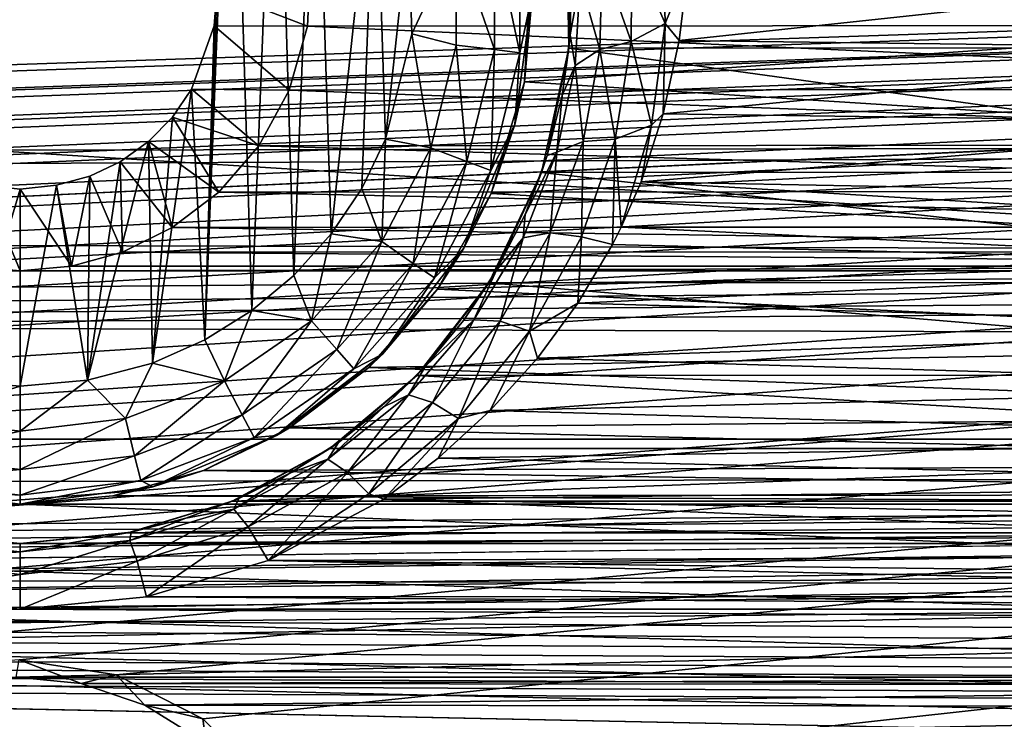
# Model space of a CAD drawing. Header units: metres. Extents: x -95 to 103, y -12 to 12.
# Tile 286 of 520: x -39.2 to -36.7, y 5.29 to 7.07. Entities that reach past the tile are written whole.
import ezdxf

# ---------------------------------------------------------------- set-up
doc = ezdxf.new("R2010")
doc.units = ezdxf.units.M
doc.layers.add('solid_P74500', color=7, linetype='CONTINUOUS')
doc.layers.add('solid_P74500_01', color=7, linetype='CONTINUOUS')

msp = doc.modelspace()

# ---------------------------------------------------------------- linework, layer by layer
at = {"layer": 'solid_P74500'}
for points in [[(-12.2, 5.05, 0.5), (-11.7, 9.776363, 0.5), (-88, 9.776363, 0.5)], [(-12.2, 5.05, 0.5), (-88, 9.776363, 0.5), (-88, 5.05, 0.5)], [(-38.663013, 7.983215, -11.8), (-38.731503, 6.257416, -11.8), (-38.700718, 7.142048, -11.8)], [(-38.663013, 7.983215, -11.8), (-38.611973, 6.331459, -11.8), (-38.731503, 6.257416, -11.8)], [(-38.663013, 7.983215, -11.8), (-38.550758, 7.900564, -11.8), (-38.611973, 6.331459, -11.8)], [(-38.550758, 7.900564, -11.8), (-38.505363, 6.420703, -11.8), (-38.611973, 6.331459, -11.8)], [(-38.550758, 7.900564, -11.8), (-38.451893, 7.80319, -11.8), (-38.505363, 6.420703, -11.8)], [(-38.451893, 7.80319, -11.8), (-38.411118, 6.52597, -11.8), (-38.505363, 6.420703, -11.8)], [(-38.451893, 7.80319, -11.8), (-38.298901, 7.573346, -11.8), (-38.411118, 6.52597, -11.8)], [(-84.20311, 5.444916, -1.8), (-85.675003, 7.792304, -1.8), (-14.325, 7.792304, -1.8)], [(-83.957001, 5.406663, -1.8), (-84.20311, 5.444916, -1.8), (-14.325, 7.792304, -1.8)], [(-83.736336, 5.295372, -1.8), (-83.957001, 5.406663, -1.8), (-14.325, 7.792304, -1.8)], [(-83.736336, 5.295372, -1.8), (-14.325, 7.792304, -1.8), (-79.20311, 5.444916, -1.8)], [(-78.957001, 5.406663, -1.8), (-79.20311, 5.444916, -1.8), (-14.325, 7.792304, -1.8)], [(-78.736336, 5.295372, -1.8), (-78.957001, 5.406663, -1.8), (-14.325, 7.792304, -1.8)], [(-78.736336, 5.295372, -1.8), (-14.325, 7.792304, -1.8), (-74.20311, 5.444916, -1.8)], [(-73.957001, 5.406663, -1.8), (-74.20311, 5.444916, -1.8), (-14.325, 7.792304, -1.8)], [(-73.736336, 5.295372, -1.8), (-73.957001, 5.406663, -1.8), (-14.325, 7.792304, -1.8)], [(-73.736336, 5.295372, -1.8), (-14.325, 7.792304, -1.8), (-69.20311, 5.444916, -1.8)], [(-68.957001, 5.406663, -1.8), (-69.20311, 5.444916, -1.8), (-14.325, 7.792304, -1.8)], [(-68.736336, 5.295372, -1.8), (-68.957001, 5.406663, -1.8), (-14.325, 7.792304, -1.8)], [(-68.736336, 5.295372, -1.8), (-14.325, 7.792304, -1.8), (-64.20311, 5.444916, -1.8)], [(-63.957005, 5.406663, -1.8), (-64.20311, 5.444916, -1.8), (-14.325, 7.792304, -1.8)], [(-63.736332, 5.295372, -1.8), (-63.957005, 5.406663, -1.8), (-14.325, 7.792304, -1.8)], [(-63.736332, 5.295372, -1.8), (-14.325, 7.792304, -1.8), (-59.20311, 5.444916, -1.8)], [(-58.957005, 5.406663, -1.8), (-59.20311, 5.444916, -1.8), (-14.325, 7.792304, -1.8)], [(-58.736332, 5.295372, -1.8), (-58.957005, 5.406663, -1.8), (-14.325, 7.792304, -1.8)], [(-58.736332, 5.295372, -1.8), (-14.325, 7.792304, -1.8), (-54.20311, 5.444916, -1.8)], [(-53.957005, 5.406663, -1.8), (-54.20311, 5.444916, -1.8), (-14.325, 7.792304, -1.8)], [(-53.736332, 5.295372, -1.8), (-53.957005, 5.406663, -1.8), (-14.325, 7.792304, -1.8)], [(-53.736332, 5.295372, -1.8), (-14.325, 7.792304, -1.8), (-49.20311, 5.444916, -1.8)], [(-48.957005, 5.406663, -1.8), (-49.20311, 5.444916, -1.8), (-14.325, 7.792304, -1.8)], [(-48.736332, 5.295372, -1.8), (-48.957005, 5.406663, -1.8), (-14.325, 7.792304, -1.8)], [(-48.560226, 5.121016, -1.8), (-48.736332, 5.295372, -1.8), (-14.325, 7.792304, -1.8)], [(-48.560226, 5.121016, -1.8), (-14.325, 7.792304, -1.8), (-44.20311, 5.444916, -1.8)], [(-43.957005, 5.406663, -1.8), (-44.20311, 5.444916, -1.8), (-14.325, 7.792304, -1.8)], [(-43.736332, 5.295372, -1.8), (-43.957005, 5.406663, -1.8), (-14.325, 7.792304, -1.8)], [(-43.560226, 5.121016, -1.8), (-43.736332, 5.295372, -1.8), (-14.325, 7.792304, -1.8)], [(-43.560226, 5.121016, -1.8), (-14.325, 7.792304, -1.8), (-39.20311, 5.444916, -1.8)], [(-38.957005, 5.406663, -1.8), (-39.20311, 5.444916, -1.8), (-14.325, 7.792304, -1.8)], [(-38.736332, 5.295372, -1.8), (-38.957005, 5.406663, -1.8), (-14.325, 7.792304, -1.8)], [(-38.560226, 5.121016, -1.8), (-38.736332, 5.295372, -1.8), (-14.325, 7.792304, -1.8)], [(-38.560226, 5.121016, -1.8), (-14.325, 7.792304, -1.8), (-34.20311, 5.444916, -1.8)], [(92.5, 6.975814, 10.372194), (92.5, 7.752533, 9.805175), (-94.018356, 7.447287, 10.039319)], [(-38.298901, 7.573346, -11.8), (-38.333118, 6.641509, -11.8), (-38.411118, 6.52597, -11.8)], [(-38.298901, 7.573346, -11.8), (-38.272678, 6.76642, -11.8), (-38.333118, 6.641509, -11.8)], [(-38.298901, 7.573346, -11.8), (-38.214642, 7.310327, -11.8), (-38.272678, 6.76642, -11.8)], [(92.5, 6.975814, 10.372194), (-94.018356, 7.447287, 10.039319), (-94.018356, 6.639937, 10.59062)], [(-35.592739, 6.998838, -9.125035), (-35.586353, 7.334234, -8.857709), (-37.813553, 7.333337, -8.858451)], [(-35.592739, 6.998838, -9.125035), (-37.813553, 7.333337, -8.858451), (-37.807384, 6.99762, -9.125969)], [(-37.80423, 7.031255, -9.986495), (-37.807384, 6.99762, -9.125969), (-37.813553, 7.333337, -8.858451)], [(-37.80423, 7.031255, -9.986495), (-37.813553, 7.333337, -8.858451), (-37.800701, 7.184258, -9.852427)], [(-38.214642, 7.310327, -11.8), (-38.205719, 7.034285, -11.8), (-38.272678, 6.76642, -11.8)], [(-38.093323, 7.274375, -11.777164), (-38.205719, 7.034285, -11.8), (-38.214642, 7.310327, -11.8)], [(-37.64769, 7.256926, -10.13025), (-37.569378, 7.310532, -10.129299), (-37.56319, 7.059873, -10.311363)], [(-37.569378, 7.310532, -10.129299), (-37.504425, 7.205236, -10.21443), (-37.56319, 7.059873, -10.311363)], [(-38.093323, 7.274375, -11.777164), (-38.093323, 7.005625, -11.777164), (-38.205719, 7.034285, -11.8)], [(-37.996624, 7.286117, -11.712049), (-37.996624, 6.993884, -11.712049), (-38.093323, 7.274375, -11.777164)], [(-37.996624, 6.993884, -11.712049), (-38.093323, 7.005625, -11.777164), (-38.093323, 7.274375, -11.777164)], [(-37.93206, 7.293956, -11.614588), (-37.93206, 6.986044, -11.614588), (-37.996624, 7.286117, -11.712049)], [(-37.93206, 6.986044, -11.614588), (-37.996624, 6.993884, -11.712049), (-37.996624, 7.286117, -11.712049)], [(-37.900002, 7.14, -11.5), (-37.93206, 6.986044, -11.614588), (-37.93206, 7.293956, -11.614588)], [(-37.723167, 7.222837, -10.080328), (-37.64769, 7.256926, -10.13025), (-37.649021, 7.014533, -10.313454)], [(-37.649021, 7.014533, -10.313454), (-37.64769, 7.256926, -10.13025), (-37.56319, 7.059873, -10.311363)], [(-38.700718, 7.142048, -11.8), (-38.470741, 7.053593, -5.092822), (-38.462597, 7.234941, -4.831732)], [(-34.929634, 7.055848, -5.089697), (-38.462597, 7.234941, -4.831732), (-38.470741, 7.053593, -5.092822)], [(-34.929634, 7.055848, -5.089697), (-34.937241, 7.236759, -4.829008), (-38.462597, 7.234941, -4.831732)], [(-37.920132, 6.912104, -7.087512), (-37.902905, 7.226828, -6.766441), (-35.498337, 7.079858, -6.919943)], [(-37.900002, 7.14, -11.5), (-37.902905, 7.226828, -6.766441), (-37.920132, 6.912104, -7.087512)], [(-37.723167, 7.222837, -10.080328), (-37.728493, 6.993838, -10.262398), (-37.77914, 7.171193, -10.006481)], [(-37.723167, 7.222837, -10.080328), (-37.649021, 7.014533, -10.313454), (-37.728493, 6.993838, -10.262398)], [(-37.56319, 7.059873, -10.311363), (-37.504425, 7.205236, -10.21443), (-37.527477, 7.01674, -10.344823)], [(-35.893276, 7.193082, -10.222992), (-37.527477, 7.01674, -10.344823), (-37.504425, 7.205236, -10.21443)], [(-37.77914, 7.171193, -10.006481), (-37.80423, 7.031255, -9.986495), (-37.800701, 7.184258, -9.852427)], [(-35.893276, 7.193082, -10.222992), (-35.871647, 6.995722, -10.359048), (-37.527477, 7.01674, -10.344823)], [(-37.77914, 7.171193, -10.006481), (-37.791199, 6.953621, -10.186873), (-37.80423, 7.031255, -9.986495)], [(-37.728493, 6.993838, -10.262398), (-37.791199, 6.953621, -10.186873), (-37.77914, 7.171193, -10.006481)], [(-38.731503, 6.257416, -11.8), (-38.707512, 7.05461, -11.8), (-38.700718, 7.142048, -11.8)], [(-38.700718, 7.142048, -11.8), (-38.707512, 7.05461, -11.8), (-38.470741, 7.053593, -5.092822)], [(-37.900002, 7.14, -11.5), (-37.920132, 6.912104, -7.087512), (-37.944298, 6.803535, -11.5)], [(-37.900002, 7.14, -11.5), (-37.944298, 6.803535, -11.5), (-37.93206, 6.986044, -11.614588)], [(-37.920132, 6.912104, -7.087512), (-35.498337, 7.079858, -6.919943), (-35.441578, 6.754933, -7.237463)], [(-38.707512, 7.05461, -11.8), (-38.765335, 6.893235, -11.8), (-38.517292, 6.891102, -5.310623)], [(-38.731503, 6.257416, -11.8), (-38.765335, 6.893235, -11.8), (-38.707512, 7.05461, -11.8)], [(-38.707512, 7.05461, -11.8), (-38.517292, 6.891102, -5.310623), (-38.470741, 7.053593, -5.092822)], [(-34.883789, 6.893729, -5.307212), (-38.470741, 7.053593, -5.092822), (-38.517292, 6.891102, -5.310623)], [(-34.883789, 6.893729, -5.307212), (-34.929634, 7.055848, -5.089697), (-38.470741, 7.053593, -5.092822)], [(-37.649021, 7.014533, -10.313454), (-37.56319, 7.059873, -10.311363), (-37.59737, 6.802377, -10.486115)], [(-37.56319, 7.059873, -10.311363), (-37.568153, 6.830747, -10.468567), (-37.59737, 6.802377, -10.486115)], [(-37.56319, 7.059873, -10.311363), (-37.527477, 7.01674, -10.344823), (-37.568153, 6.830747, -10.468567)], [(-38.157639, 6.744685, -11.777164), (-38.272678, 6.76642, -11.8), (-38.205719, 7.034285, -11.8)], [(-38.093323, 7.005625, -11.777164), (-38.157639, 6.744685, -11.777164), (-38.205719, 7.034285, -11.8)], [(-37.824825, 6.877517, -10.115171), (-37.807384, 6.99762, -9.125969), (-37.80423, 7.031255, -9.986495)], [(-37.791199, 6.953621, -10.186873), (-37.824825, 6.877517, -10.115171), (-37.80423, 7.031255, -9.986495)], [(-38.066559, 6.710143, -11.712049), (-38.157639, 6.744685, -11.777164), (-38.093323, 7.005625, -11.777164)], [(-37.996624, 6.993884, -11.712049), (-38.066559, 6.710143, -11.712049), (-38.093323, 7.005625, -11.777164)], [(-35.523228, 6.683096, -9.358751), (-35.592739, 6.998838, -9.125035), (-37.807384, 6.99762, -9.125969)], [(-37.728493, 6.993838, -10.262398), (-37.649021, 7.014533, -10.313454), (-37.690285, 6.766607, -10.488468)], [(-37.690285, 6.766607, -10.488468), (-37.649021, 7.014533, -10.313454), (-37.59737, 6.802377, -10.486115)], [(-35.871647, 6.995722, -10.359048), (-37.568153, 6.830747, -10.468567), (-37.527477, 7.01674, -10.344823)], [(92.5, 6.152128, 10.880493), (92.5, 6.975814, 10.372194), (-94.018356, 6.639937, 10.59062)], [(-38.005745, 6.687079, -11.614588), (-38.066559, 6.710143, -11.712049), (-37.996624, 6.993884, -11.712049)], [(-37.93206, 6.986044, -11.614588), (-38.005745, 6.687079, -11.614588), (-37.996624, 6.993884, -11.712049)], [(-37.944298, 6.803535, -11.5), (-38.005745, 6.687079, -11.614588), (-37.93206, 6.986044, -11.614588)], [(-35.523228, 6.683096, -9.358751), (-37.807384, 6.99762, -9.125969), (-37.877129, 6.682053, -9.359496)], [(-37.862862, 6.725197, -10.235952), (-37.877129, 6.682053, -9.359496), (-37.807384, 6.99762, -9.125969)], [(-37.862862, 6.725197, -10.235952), (-37.807384, 6.99762, -9.125969), (-37.824825, 6.877517, -10.115171)], [(-37.728493, 6.993838, -10.262398), (-37.771286, 6.760592, -10.435995), (-37.791199, 6.953621, -10.186873)], [(-37.728493, 6.993838, -10.262398), (-37.690285, 6.766607, -10.488468), (-37.771286, 6.760592, -10.435995)], [(-35.871647, 6.995722, -10.359048), (-35.826168, 6.807505, -10.483696), (-37.568153, 6.830747, -10.468567)], [(-37.791199, 6.953621, -10.186873), (-37.838409, 6.733699, -10.358377), (-37.824825, 6.877517, -10.115171)], [(-37.771286, 6.760592, -10.435995), (-37.838409, 6.733699, -10.358377), (-37.791199, 6.953621, -10.186873)], [(-38.004631, 6.629024, -7.352973), (-37.920132, 6.912104, -7.087512), (-35.441578, 6.754933, -7.237463)], [(-37.944298, 6.803535, -11.5), (-37.920132, 6.912104, -7.087512), (-38.004631, 6.629024, -7.352973)], [(-38.864315, 6.198026, -11.8), (-38.813557, 6.822836, -11.8), (-38.765335, 6.893235, -11.8)], [(-38.731503, 6.257416, -11.8), (-38.864315, 6.198026, -11.8), (-38.765335, 6.893235, -11.8)], [(-38.765335, 6.893235, -11.8), (-38.813557, 6.822836, -11.8), (-38.594624, 6.74956, -5.489393)], [(-38.765335, 6.893235, -11.8), (-38.594624, 6.74956, -5.489393), (-38.517292, 6.891102, -5.310623)], [(-34.807301, 6.752329, -5.485987), (-38.517292, 6.891102, -5.310623), (-38.594624, 6.74956, -5.489393)], [(-34.807301, 6.752329, -5.485987), (-34.883789, 6.893729, -5.307212), (-38.517292, 6.891102, -5.310623)], [(-37.838409, 6.733699, -10.358377), (-37.862862, 6.725197, -10.235952), (-37.824825, 6.877517, -10.115171)], [(-35.826168, 6.807505, -10.483696), (-37.62426, 6.65851, -10.578953), (-37.568153, 6.830747, -10.468567)], [(-37.59737, 6.802377, -10.486115), (-37.568153, 6.830747, -10.468567), (-37.62426, 6.65851, -10.578953)], [(-38.813557, 6.822836, -11.8), (-38.87468, 6.760879, -11.8), (-38.696159, 6.632159, -5.630672)], [(-38.864315, 6.198026, -11.8), (-38.87468, 6.760879, -11.8), (-38.813557, 6.822836, -11.8)], [(-38.813557, 6.822836, -11.8), (-38.696159, 6.632159, -5.630672), (-38.594624, 6.74956, -5.489393)], [(-37.944298, 6.803535, -11.5), (-38.004631, 6.629024, -7.352973), (-38.074165, 6.49, -11.5)], [(-37.944298, 6.803535, -11.5), (-38.074165, 6.49, -11.5), (-38.005745, 6.687079, -11.614588)], [(-37.690285, 6.766607, -10.488468), (-37.59737, 6.802377, -10.486115), (-37.674747, 6.542895, -10.650846)], [(-37.59737, 6.802377, -10.486115), (-37.62426, 6.65851, -10.578953), (-37.674747, 6.542895, -10.650846)], [(-35.826168, 6.807505, -10.483696), (-35.758587, 6.622798, -10.601346), (-37.62426, 6.65851, -10.578953)], [(-39.029671, 6.154617, -11.8), (-38.946198, 6.709256, -11.8), (-38.87468, 6.760879, -11.8)], [(-38.864315, 6.198026, -11.8), (-39.029671, 6.154617, -11.8), (-38.87468, 6.760879, -11.8)], [(-38.87468, 6.760879, -11.8), (-38.946198, 6.709256, -11.8), (-38.814137, 6.541955, -5.735227)], [(-38.87468, 6.760879, -11.8), (-38.814137, 6.541955, -5.735227), (-38.696159, 6.632159, -5.630672)], [(-34.706539, 6.634699, -5.627678), (-38.594624, 6.74956, -5.489393), (-38.696159, 6.632159, -5.630672)], [(-34.706539, 6.634699, -5.627678), (-34.807301, 6.752329, -5.485987), (-38.594624, 6.74956, -5.489393)], [(-38.282532, 6.506719, -11.777164), (-38.333118, 6.641509, -11.8), (-38.272678, 6.76642, -11.8)], [(-38.157639, 6.744685, -11.777164), (-38.282532, 6.506719, -11.777164), (-38.272678, 6.76642, -11.8)], [(-38.004631, 6.629024, -7.352973), (-35.441578, 6.754933, -7.237463), (-35.316521, 6.474358, -7.489505)], [(-37.771286, 6.760592, -10.435995), (-37.775269, 6.518895, -10.652001), (-37.854851, 6.528449, -10.597903)], [(-37.771286, 6.760592, -10.435995), (-37.854851, 6.528449, -10.597903), (-37.838409, 6.733699, -10.358377)], [(-37.775269, 6.518895, -10.652001), (-37.690285, 6.766607, -10.488468), (-37.696739, 6.499281, -10.677516)], [(-37.771286, 6.760592, -10.435995), (-37.690285, 6.766607, -10.488468), (-37.775269, 6.518895, -10.652001)], [(-37.690285, 6.766607, -10.488468), (-37.674747, 6.542895, -10.650846), (-37.696739, 6.499281, -10.677516)], [(-38.202366, 6.451383, -11.712049), (-38.282532, 6.506719, -11.777164), (-38.157639, 6.744685, -11.777164)], [(-38.066559, 6.710143, -11.712049), (-38.202366, 6.451383, -11.712049), (-38.157639, 6.744685, -11.777164)], [(-37.838409, 6.733699, -10.358377), (-37.923439, 6.516373, -10.517879), (-37.918823, 6.575562, -10.351501)], [(-37.854851, 6.528449, -10.597903), (-37.923439, 6.516373, -10.517879), (-37.838409, 6.733699, -10.358377)], [(-37.838409, 6.733699, -10.358377), (-37.918823, 6.575562, -10.351501), (-37.862862, 6.725197, -10.235952)], [(-37.918823, 6.575562, -10.351501), (-37.877129, 6.682053, -9.359496), (-37.862862, 6.725197, -10.235952)], [(-39.029671, 6.154617, -11.8), (-39.023689, 6.672484, -11.8), (-38.946198, 6.709256, -11.8)], [(-38.946198, 6.709256, -11.8), (-39.023689, 6.672484, -11.8), (-38.940701, 6.47981, -5.805347)], [(-38.946198, 6.709256, -11.8), (-38.940701, 6.47981, -5.805347), (-38.814137, 6.541955, -5.735227)], [(-38.148842, 6.414437, -11.614588), (-38.202366, 6.451383, -11.712049), (-38.066559, 6.710143, -11.712049)], [(-38.005745, 6.687079, -11.614588), (-38.148842, 6.414437, -11.614588), (-38.066559, 6.710143, -11.712049)], [(-38.074165, 6.49, -11.5), (-38.148842, 6.414437, -11.614588), (-38.005745, 6.687079, -11.614588)], [(-35.390415, 6.403175, -9.552453), (-37.877129, 6.682053, -9.359496), (-38.010273, 6.402062, -9.553198)], [(-37.990799, 6.434424, -10.457341), (-38.010273, 6.402062, -9.553198), (-37.877129, 6.682053, -9.359496)], [(-37.990799, 6.434424, -10.457341), (-37.877129, 6.682053, -9.359496), (-37.918823, 6.575562, -10.351501)], [(-35.390415, 6.403175, -9.552453), (-35.523228, 6.683096, -9.358751), (-37.877129, 6.682053, -9.359496)], [(-39.345043, 6.15136, -11.8), (-39.291309, 6.649474, -11.8), (-39.200001, 6.64, -11.8)], [(-39.291309, 6.649474, -11.8), (-39.331429, 6.444363, -5.844672), (-39.200001, 6.432491, -5.857735)], [(-39.200001, 6.64, -11.8), (-39.291309, 6.649474, -11.8), (-39.200001, 6.432491, -5.857735)], [(-39.108173, 6.649518, -11.8), (-39.200001, 6.64, -11.8), (-39.070065, 6.444089, -5.844973)], [(-39.200001, 6.14, -11.8), (-39.200001, 6.64, -11.8), (-39.108173, 6.649518, -11.8)], [(-39.029671, 6.154617, -11.8), (-39.200001, 6.14, -11.8), (-39.108173, 6.649518, -11.8)], [(-39.023689, 6.672484, -11.8), (-39.108173, 6.649518, -11.8), (-39.070065, 6.444089, -5.844973)], [(-39.029671, 6.154617, -11.8), (-39.108173, 6.649518, -11.8), (-39.023689, 6.672484, -11.8)], [(-39.023689, 6.672484, -11.8), (-39.070065, 6.444089, -5.844973), (-38.940701, 6.47981, -5.805347)], [(-35.722317, 6.543038, -10.650759), (-37.674747, 6.542895, -10.650846), (-37.62426, 6.65851, -10.578953)], [(-35.758587, 6.622798, -10.601346), (-35.722317, 6.543038, -10.650759), (-37.62426, 6.65851, -10.578953)], [(92.5, 6.152128, 10.880493), (-94.018356, 6.639937, 10.59062), (-94.018356, 5.791973, 11.077141)], [(-39.345043, 6.15136, -11.8), (-39.200001, 6.64, -11.8), (-39.200001, 6.14, -11.8)], [(-39.200001, 6.64, -11.8), (-39.200001, 6.432491, -5.857735), (-39.070065, 6.444089, -5.844973)], [(-34.588951, 6.543865, -5.733047), (-38.696159, 6.632159, -5.630672), (-38.814137, 6.541955, -5.735227)], [(-34.588951, 6.543865, -5.733047), (-34.706539, 6.634699, -5.627678), (-38.696159, 6.632159, -5.630672)], [(-38.282532, 6.506719, -11.777164), (-38.411118, 6.52597, -11.8), (-38.333118, 6.641509, -11.8)], [(-38.140911, 6.386121, -7.564914), (-38.004631, 6.629024, -7.352973), (-35.316521, 6.474358, -7.489505)], [(-38.074165, 6.49, -11.5), (-38.004631, 6.629024, -7.352973), (-38.140911, 6.386121, -7.564914)], [(-37.923439, 6.516373, -10.517879), (-37.990799, 6.434424, -10.457341), (-37.918823, 6.575562, -10.351501)], [(-34.462196, 6.480899, -5.804132), (-38.814137, 6.541955, -5.735227), (-38.940701, 6.47981, -5.805347)], [(-34.462196, 6.480899, -5.804132), (-34.588951, 6.543865, -5.733047), (-38.814137, 6.541955, -5.735227)], [(-38.460747, 6.305556, -11.777164), (-38.505363, 6.420703, -11.8), (-38.411118, 6.52597, -11.8)], [(-38.282532, 6.506719, -11.777164), (-38.460747, 6.305556, -11.777164), (-38.411118, 6.52597, -11.8)], [(-37.854851, 6.528449, -10.597903), (-37.907303, 6.279213, -10.800389), (-37.982048, 6.30462, -10.744555)], [(-37.854851, 6.528449, -10.597903), (-37.982048, 6.30462, -10.744555), (-37.923439, 6.516373, -10.517879)], [(-37.854851, 6.528449, -10.597903), (-37.775269, 6.518895, -10.652001), (-37.907303, 6.279213, -10.800389)], [(-35.672836, 6.447643, -10.708777), (-37.696739, 6.499281, -10.677516), (-37.674747, 6.542895, -10.650846)], [(-35.722317, 6.543038, -10.650759), (-35.672836, 6.447643, -10.708777), (-37.674747, 6.542895, -10.650846)], [(-38.396152, 6.232644, -11.712049), (-38.460747, 6.305556, -11.777164), (-38.282532, 6.506719, -11.777164)], [(-38.202366, 6.451383, -11.712049), (-38.396152, 6.232644, -11.712049), (-38.282532, 6.506719, -11.777164)], [(-37.923439, 6.516373, -10.517879), (-38.048519, 6.308198, -10.661965), (-37.990799, 6.434424, -10.457341)], [(-37.982048, 6.30462, -10.744555), (-38.048519, 6.308198, -10.661965), (-37.923439, 6.516373, -10.517879)], [(-37.907303, 6.279213, -10.800389), (-37.775269, 6.518895, -10.652001), (-37.784813, 6.350398, -10.766728)], [(-37.775269, 6.518895, -10.652001), (-37.696739, 6.499281, -10.677516), (-37.784813, 6.350398, -10.766728)], [(-35.672836, 6.447643, -10.708777), (-37.784813, 6.350398, -10.766728), (-37.696739, 6.499281, -10.677516)], [(-34.331429, 6.444363, -5.844672), (-38.940701, 6.47981, -5.805347), (-39.070065, 6.444089, -5.844973)], [(-34.331429, 6.444363, -5.844672), (-34.462196, 6.480899, -5.804132), (-38.940701, 6.47981, -5.805347)], [(-38.074165, 6.49, -11.5), (-38.140911, 6.386121, -7.564914), (-38.280762, 6.220761, -11.5)], [(-38.074165, 6.49, -11.5), (-38.280762, 6.220761, -11.5), (-38.148842, 6.414437, -11.614588)], [(-38.140911, 6.386121, -7.564914), (-35.316521, 6.474358, -7.489505), (-35.141521, 6.243505, -7.68301)], [(-38.353024, 6.183962, -11.614588), (-38.396152, 6.232644, -11.712049), (-38.202366, 6.451383, -11.712049)], [(-38.148842, 6.414437, -11.614588), (-38.353024, 6.183962, -11.614588), (-38.202366, 6.451383, -11.712049)], [(-19.200001, 6.432491, -5.857735), (-85.675003, 6.005326, -6.294441), (-14.325, 6.005424, -6.294348)], [(-39.200001, 6.432491, -5.857735), (-44.200001, 6.432491, -5.857735), (-85.675003, 6.005326, -6.294441)], [(-34.200001, 6.432491, -5.857735), (-39.200001, 6.432491, -5.857735), (-85.675003, 6.005326, -6.294441)], [(-29.200001, 6.432491, -5.857735), (-34.200001, 6.432491, -5.857735), (-85.675003, 6.005326, -6.294441)], [(-24.200001, 6.432491, -5.857735), (-29.200001, 6.432491, -5.857735), (-85.675003, 6.005326, -6.294441)], [(-19.200001, 6.432491, -5.857735), (-24.200001, 6.432491, -5.857735), (-85.675003, 6.005326, -6.294441)], [(-39.200001, 6.432491, -5.857735), (-39.331429, 6.444363, -5.844672), (-44.200001, 6.432491, -5.857735)], [(-34.331429, 6.444363, -5.844672), (-39.070065, 6.444089, -5.844973), (-39.200001, 6.432491, -5.857735)], [(-34.200001, 6.432491, -5.857735), (-34.331429, 6.444363, -5.844672), (-39.200001, 6.432491, -5.857735)], [(-38.075401, 6.306167, -10.549652), (-38.010273, 6.402062, -9.553198), (-37.990799, 6.434424, -10.457341)], [(-38.048519, 6.308198, -10.661965), (-38.075401, 6.306167, -10.549652), (-37.990799, 6.434424, -10.457341)], [(-35.672836, 6.447643, -10.708777), (-35.570911, 6.286667, -10.804065), (-37.784813, 6.350398, -10.766728)], [(-38.460747, 6.305556, -11.777164), (-38.611973, 6.331459, -11.8), (-38.505363, 6.420703, -11.8)], [(-38.280762, 6.220761, -11.5), (-38.353024, 6.183962, -11.614588), (-38.148842, 6.414437, -11.614588)], [(-35.206978, 6.167262, -9.706435), (-38.010273, 6.402062, -9.553198), (-38.193439, 6.16685, -9.706697)], [(-38.171162, 6.190532, -10.629889), (-38.193439, 6.16685, -9.706697), (-38.010273, 6.402062, -9.553198)], [(-38.171162, 6.190532, -10.629889), (-38.010273, 6.402062, -9.553198), (-38.075401, 6.306167, -10.549652)], [(-35.206978, 6.167262, -9.706435), (-35.390415, 6.403175, -9.552453), (-38.010273, 6.402062, -9.553198)], [(-38.315552, 6.187242, -7.728406), (-38.140911, 6.386121, -7.564914), (-35.141521, 6.243505, -7.68301)], [(-38.280762, 6.220761, -11.5), (-38.140911, 6.386121, -7.564914), (-38.315552, 6.187242, -7.728406)], [(-37.907303, 6.279213, -10.800389), (-37.784813, 6.350398, -10.766728), (-37.887218, 6.210558, -10.847994)], [(-35.570911, 6.286667, -10.804065), (-37.887218, 6.210558, -10.847994), (-37.784813, 6.350398, -10.766728)], [(-38.681923, 6.152889, -11.777164), (-38.731503, 6.257416, -11.8), (-38.611973, 6.331459, -11.8)], [(-38.460747, 6.305556, -11.777164), (-38.681923, 6.152889, -11.777164), (-38.611973, 6.331459, -11.8)], [(-38.636654, 6.066637, -11.712049), (-38.681923, 6.152889, -11.777164), (-38.460747, 6.305556, -11.777164)], [(-38.396152, 6.232644, -11.712049), (-38.636654, 6.066637, -11.712049), (-38.460747, 6.305556, -11.777164)], [(-38.048519, 6.308198, -10.661965), (-38.214214, 6.117478, -10.786961), (-38.171162, 6.190532, -10.629889)], [(-38.153866, 6.09837, -10.872088), (-38.214214, 6.117478, -10.786961), (-38.048519, 6.308198, -10.661965)], [(-38.048519, 6.308198, -10.661965), (-38.171162, 6.190532, -10.629889), (-38.075401, 6.306167, -10.549652)], [(-37.982048, 6.30462, -10.744555), (-38.153866, 6.09837, -10.872088), (-38.048519, 6.308198, -10.661965)], [(-37.982048, 6.30462, -10.744555), (-38.087662, 6.057676, -10.929638), (-38.153866, 6.09837, -10.872088)], [(-37.982048, 6.30462, -10.744555), (-37.907303, 6.279213, -10.800389), (-38.087662, 6.057676, -10.929638)], [(-38.087662, 6.057676, -10.929638), (-37.907303, 6.279213, -10.800389), (-38.00695, 6.077981, -10.922827)], [(-37.907303, 6.279213, -10.800389), (-37.887218, 6.210558, -10.847994), (-38.00695, 6.077981, -10.922827)], [(-35.570911, 6.286667, -10.804065), (-35.449898, 6.137165, -10.889684), (-37.887218, 6.210558, -10.847994)], [(-38.681923, 6.152889, -11.777164), (-38.864315, 6.198026, -11.8), (-38.731503, 6.257416, -11.8)], [(-38.60643, 6.009048, -11.614588), (-38.636654, 6.066637, -11.712049), (-38.396152, 6.232644, -11.712049)], [(-38.353024, 6.183962, -11.614588), (-38.60643, 6.009048, -11.614588), (-38.396152, 6.232644, -11.712049)], [(-38.315552, 6.187242, -7.728406), (-35.141521, 6.243505, -7.68301), (-34.931427, 6.065162, -7.824565)], [(-38.280762, 6.220761, -11.5), (-38.516594, 6.034126, -7.848543), (-38.549999, 6.014167, -11.5)], [(-38.280762, 6.220761, -11.5), (-38.549999, 6.014167, -11.5), (-38.353024, 6.183962, -11.614588)], [(-38.280762, 6.220761, -11.5), (-38.315552, 6.187242, -7.728406), (-38.516594, 6.034126, -7.848543)], [(-35.449898, 6.137165, -10.889684), (-38.00695, 6.077981, -10.922827), (-37.887218, 6.210558, -10.847994)], [(-38.933208, 6.057589, -11.777164), (-39.029671, 6.154617, -11.8), (-38.864315, 6.198026, -11.8)], [(-38.681923, 6.152889, -11.777164), (-38.933208, 6.057589, -11.777164), (-38.864315, 6.198026, -11.8)], [(-38.549999, 6.014167, -11.5), (-38.60643, 6.009048, -11.614588), (-38.353024, 6.183962, -11.614588)], [(-38.516594, 6.034126, -7.848543), (-38.315552, 6.187242, -7.728406), (-34.931427, 6.065162, -7.824565)], [(-38.277184, 6.087188, -10.699494), (-38.193439, 6.16685, -9.706697), (-38.171162, 6.190532, -10.629889)], [(-38.214214, 6.117478, -10.786961), (-38.277184, 6.087188, -10.699494), (-38.171162, 6.190532, -10.629889)], [(92.5, 5.292573, 11.32415), (92.5, 6.152128, 10.880493), (-94.018356, 5.791973, 11.077141)], [(-39.345043, 6.15136, -11.8), (-39.200001, 6.14, -11.8), (-39.466789, 6.057589, -11.777164)], [(-39.029671, 6.154617, -11.8), (-39.200001, 6.025195, -11.777164), (-39.200001, 6.14, -11.8)], [(-38.933208, 6.057589, -11.777164), (-39.200001, 6.025195, -11.777164), (-39.029671, 6.154617, -11.8)], [(-38.909897, 5.963009, -11.712049), (-38.933208, 6.057589, -11.777164), (-38.681923, 6.152889, -11.777164)], [(-38.636654, 6.066637, -11.712049), (-38.909897, 5.963009, -11.712049), (-38.681923, 6.152889, -11.777164)], [(-34.985966, 5.981413, -9.822051), (-38.193439, 6.16685, -9.706697), (-38.414433, 5.981127, -9.822226)], [(-38.392708, 5.996201, -10.759497), (-38.414433, 5.981127, -9.822226), (-38.193439, 6.16685, -9.706697)], [(-38.392708, 5.996201, -10.759497), (-38.193439, 6.16685, -9.706697), (-38.277184, 6.087188, -10.699494)], [(-34.985966, 5.981413, -9.822051), (-35.206978, 6.167262, -9.706435), (-38.193439, 6.16685, -9.706697)], [(-39.200001, 6.14, -11.8), (-39.200001, 6.025195, -11.777164), (-39.466789, 6.057589, -11.777164)], [(-35.449898, 6.137165, -10.889684), (-35.315685, 6.002634, -10.964415), (-38.00695, 6.077981, -10.922827)], [(-38.214214, 6.117478, -10.786961), (-38.419079, 5.95398, -10.889031), (-38.277184, 6.087188, -10.699494)], [(-38.369053, 5.920702, -10.976445), (-38.419079, 5.95398, -10.889031), (-38.214214, 6.117478, -10.786961)], [(-38.153866, 6.09837, -10.872088), (-38.369053, 5.920702, -10.976445), (-38.214214, 6.117478, -10.786961)], [(-38.419079, 5.95398, -10.889031), (-38.392708, 5.996201, -10.759497), (-38.277184, 6.087188, -10.699494)], [(-38.153866, 6.09837, -10.872088), (-38.315182, 5.866352, -11.035541), (-38.369053, 5.920702, -10.976445)], [(-38.153866, 6.09837, -10.872088), (-38.087662, 6.057676, -10.929638), (-38.315182, 5.866352, -11.035541)], [(-35.315685, 6.002634, -10.964415), (-38.139339, 5.956829, -10.989367), (-38.00695, 6.077981, -10.922827)], [(-38.087662, 6.057676, -10.929638), (-38.00695, 6.077981, -10.922827), (-38.139339, 5.956829, -10.989367)], [(-39.490101, 5.963009, -11.712049), (-39.466789, 6.057589, -11.777164), (-39.200001, 6.025195, -11.777164)], [(-38.933208, 6.057589, -11.777164), (-39.200001, 5.927784, -11.712049), (-39.200001, 6.025195, -11.777164)], [(-38.909897, 5.963009, -11.712049), (-39.200001, 5.927784, -11.712049), (-38.933208, 6.057589, -11.777164)], [(-38.894333, 5.899861, -11.614588), (-38.909897, 5.963009, -11.712049), (-38.636654, 6.066637, -11.712049)], [(-38.60643, 6.009048, -11.614588), (-38.894333, 5.899861, -11.614588), (-38.636654, 6.066637, -11.712049)], [(-38.516594, 6.034126, -7.848543), (-34.931427, 6.065162, -7.824565), (-34.699005, 5.939589, -7.920308)], [(-38.315182, 5.866352, -11.035541), (-38.087662, 6.057676, -10.929638), (-38.277027, 5.852796, -11.045125)], [(-38.087662, 6.057676, -10.929638), (-38.139339, 5.956829, -10.989367), (-38.277027, 5.852796, -11.045125)], [(-39.490101, 5.963009, -11.712049), (-39.200001, 6.025195, -11.777164), (-39.200001, 5.927784, -11.712049)], [(-38.735298, 5.925894, -7.930546), (-38.516594, 6.034126, -7.848543), (-34.699005, 5.939589, -7.920308)], [(-38.549999, 6.014167, -11.5), (-38.516594, 6.034126, -7.848543), (-38.735298, 5.925894, -7.930546)], [(-84.210907, 5.401012, -6.820489), (-14.325, 6.005424, -6.294348), (-85.675003, 6.005326, -6.294441)], [(-84.210907, 5.401012, -6.820489), (-79.210907, 5.401012, -6.820489), (-14.325, 6.005424, -6.294348)], [(-79.210907, 5.401012, -6.820489), (-74.210907, 5.401012, -6.820489), (-14.325, 6.005424, -6.294348)], [(-74.210907, 5.401012, -6.820489), (-69.210907, 5.401012, -6.820489), (-14.325, 6.005424, -6.294348)], [(-69.210907, 5.401012, -6.820489), (-64.210907, 5.401012, -6.820489), (-14.325, 6.005424, -6.294348)], [(-64.210907, 5.401012, -6.820489), (-59.210903, 5.401012, -6.820489), (-14.325, 6.005424, -6.294348)], [(-59.210903, 5.401012, -6.820489), (-54.210903, 5.401012, -6.820489), (-14.325, 6.005424, -6.294348)], [(-54.210903, 5.401012, -6.820489), (-49.210903, 5.401012, -6.820489), (-14.325, 6.005424, -6.294348)], [(-49.210903, 5.401012, -6.820489), (-44.210903, 5.401012, -6.820489), (-14.325, 6.005424, -6.294348)], [(-44.210903, 5.401012, -6.820489), (-39.210903, 5.401012, -6.820489), (-14.325, 6.005424, -6.294348)], [(-39.210903, 5.401012, -6.820489), (-34.210903, 5.401012, -6.820489), (-14.325, 6.005424, -6.294348)], [(-38.863537, 5.884296, -11.5), (-38.894333, 5.899861, -11.614588), (-38.60643, 6.009048, -11.614588)], [(-38.549999, 6.014167, -11.5), (-38.735298, 5.925894, -7.930546), (-38.863537, 5.884296, -11.5)], [(-38.549999, 6.014167, -11.5), (-38.863537, 5.884296, -11.5), (-38.60643, 6.009048, -11.614588)], [(-35.315685, 6.002634, -10.964415), (-35.173981, 5.887128, -11.026864), (-38.139339, 5.956829, -10.989367)], [(-34.985966, 5.981413, -9.822051), (-38.414433, 5.981127, -9.822226), (-38.66193, 5.847542, -9.902336)], [(-34.737991, 5.847512, -9.902353), (-34.985966, 5.981413, -9.822051), (-38.66193, 5.847542, -9.902336)], [(-38.645241, 5.854604, -10.849474), (-38.66193, 5.847542, -9.902336), (-38.414433, 5.981127, -9.822226)], [(-38.645241, 5.854604, -10.849474), (-38.414433, 5.981127, -9.822226), (-38.515842, 5.918555, -10.809347)], [(-38.515842, 5.918555, -10.809347), (-38.414433, 5.981127, -9.822226), (-38.392708, 5.996201, -10.759497)], [(-38.419079, 5.95398, -10.889031), (-38.515842, 5.918555, -10.809347), (-38.392708, 5.996201, -10.759497)], [(-39.490101, 5.963009, -11.712049), (-39.200001, 5.927784, -11.712049), (-39.505669, 5.899861, -11.614588)], [(-38.909897, 5.963009, -11.712049), (-39.200001, 5.862746, -11.614588), (-39.200001, 5.927784, -11.712049)], [(-38.894333, 5.899861, -11.614588), (-39.200001, 5.862746, -11.614588), (-38.909897, 5.963009, -11.712049)], [(-38.419079, 5.95398, -10.889031), (-38.657784, 5.827633, -10.964813), (-38.515842, 5.918555, -10.809347)], [(-38.621899, 5.78289, -11.054052), (-38.657784, 5.827633, -10.964813), (-38.419079, 5.95398, -10.889031)], [(-38.369053, 5.920702, -10.976445), (-38.621899, 5.78289, -11.054052), (-38.419079, 5.95398, -10.889031)], [(-35.173981, 5.887128, -11.026864), (-38.277027, 5.852796, -11.045125), (-38.139339, 5.956829, -10.989367)], [(-39.200001, 5.927784, -11.712049), (-39.200001, 5.862746, -11.614588), (-39.505669, 5.899861, -11.614588)], [(-38.964905, 5.861434, -7.978317), (-38.735298, 5.925894, -7.930546), (-34.452805, 5.864826, -7.975827)], [(-38.863537, 5.884296, -11.5), (-38.735298, 5.925894, -7.930546), (-38.964905, 5.861434, -7.978317)], [(-38.735298, 5.925894, -7.930546), (-34.699005, 5.939589, -7.920308), (-34.452805, 5.864826, -7.975827)], [(-39.505669, 5.899861, -11.614588), (-39.200001, 5.862746, -11.614588), (-39.536465, 5.884296, -11.5)], [(-38.894333, 5.899861, -11.614588), (-39.200001, 5.84, -11.5), (-39.200001, 5.862746, -11.614588)], [(-38.863537, 5.884296, -11.5), (-39.200001, 5.84, -11.5), (-38.894333, 5.899861, -11.614588)], [(-38.657784, 5.827633, -10.964813), (-38.645241, 5.854604, -10.849474), (-38.515842, 5.918555, -10.809347)], [(-38.369053, 5.920702, -10.976445), (-38.570904, 5.697461, -11.126048), (-38.621899, 5.78289, -11.054052)], [(-38.369053, 5.920702, -10.976445), (-38.315182, 5.866352, -11.035541), (-38.570904, 5.697461, -11.126048)], [(-39.536465, 5.884296, -11.5), (-39.200001, 5.84, -11.5), (-39.452805, 5.864826, -7.975827)], [(-39.200001, 5.862746, -11.614588), (-39.200001, 5.84, -11.5), (-39.536465, 5.884296, -11.5)], [(-38.863537, 5.884296, -11.5), (-38.964905, 5.861434, -7.978317), (-39.200001, 5.84, -7.994023)], [(-38.863537, 5.884296, -11.5), (-39.200001, 5.84, -7.994023), (-39.200001, 5.84, -11.5)], [(-35.173981, 5.887128, -11.026864), (-35.021072, 5.790312, -11.07801), (-38.277027, 5.852796, -11.045125)], [(-44.200001, 5.84, -7.994023), (-43.964905, 5.861434, -7.978317), (-39.200001, 5.84, -7.994023)], [(-43.964905, 5.861434, -7.978317), (-39.452805, 5.864826, -7.975827), (-39.200001, 5.84, -7.994023)], [(-39.200001, 5.84, -11.5), (-39.200001, 5.84, -7.994023), (-39.452805, 5.864826, -7.975827)], [(-39.200001, 5.84, -7.994023), (-38.964905, 5.861434, -7.978317), (-34.200001, 5.84, -7.994023)], [(-38.964905, 5.861434, -7.978317), (-34.452805, 5.864826, -7.975827), (-34.200001, 5.84, -7.994023)], [(-38.779888, 5.804521, -10.880659), (-38.66193, 5.847542, -9.902336), (-38.645241, 5.854604, -10.849474)], [(-38.657784, 5.827633, -10.964813), (-38.779888, 5.804521, -10.880659), (-38.645241, 5.854604, -10.849474)], [(-38.315182, 5.866352, -11.035541), (-38.277027, 5.852796, -11.045125), (-38.570904, 5.697461, -11.126048)], [(-34.860661, 5.711424, -11.118886), (-38.570904, 5.697461, -11.126048), (-38.277027, 5.852796, -11.045125)], [(-35.021072, 5.790312, -11.07801), (-34.860661, 5.711424, -11.118886), (-38.277027, 5.852796, -11.045125)], [(-84.199997, 5.84, -7.994023), (-13, 4.775385, -8.672122), (-87, 4.775385, -8.672122)], [(-84.199997, 5.84, -7.994023), (-79.199997, 5.84, -7.994023), (-13, 4.775385, -8.672122)], [(-79.199997, 5.84, -7.994023), (-74.199997, 5.84, -7.994023), (-13, 4.775385, -8.672122)], [(-74.199997, 5.84, -7.994023), (-69.199997, 5.84, -7.994023), (-13, 4.775385, -8.672122)], [(-69.199997, 5.84, -7.994023), (-64.199997, 5.84, -7.994023), (-13, 4.775385, -8.672122)], [(-64.199997, 5.84, -7.994023), (-59.200001, 5.84, -7.994023), (-13, 4.775385, -8.672122)], [(-59.200001, 5.84, -7.994023), (-54.200001, 5.84, -7.994023), (-13, 4.775385, -8.672122)], [(-54.200001, 5.84, -7.994023), (-49.200001, 5.84, -7.994023), (-13, 4.775385, -8.672122)], [(-49.200001, 5.84, -7.994023), (-44.200001, 5.84, -7.994023), (-13, 4.775385, -8.672122)], [(-44.200001, 5.84, -7.994023), (-39.200001, 5.84, -7.994023), (-13, 4.775385, -8.672122)], [(-39.200001, 5.84, -7.994023), (-34.200001, 5.84, -7.994023), (-13, 4.775385, -8.672122)], [(-34.737991, 5.847512, -9.902353), (-38.66193, 5.847542, -9.902336), (-38.926708, 5.766949, -9.949488)], [(-38.918297, 5.768634, -10.90291), (-38.926708, 5.766949, -9.949488), (-38.66193, 5.847542, -9.902336)], [(-34.473125, 5.766916, -9.949507), (-34.737991, 5.847512, -9.902353), (-38.926708, 5.766949, -9.949488)], [(-38.657784, 5.827633, -10.964813), (-38.922009, 5.747669, -11.01146), (-38.779888, 5.804521, -10.880659)], [(-38.903248, 5.695458, -11.101877), (-38.922009, 5.747669, -11.01146), (-38.657784, 5.827633, -10.964813)], [(-38.918297, 5.768634, -10.90291), (-38.66193, 5.847542, -9.902336), (-38.779888, 5.804521, -10.880659)], [(-38.621899, 5.78289, -11.054052), (-38.903248, 5.695458, -11.101877), (-38.657784, 5.827633, -10.964813)], [(-38.922009, 5.747669, -11.01146), (-38.918297, 5.768634, -10.90291), (-38.779888, 5.804521, -10.880659)], [(92.5, 5.292573, 11.32415), (-94.018356, 5.791973, 11.077141), (-94.018356, 4.90858, 11.495906)], [(-38.621899, 5.78289, -11.054052), (-38.879269, 5.604443, -11.173192), (-38.903248, 5.695458, -11.101877)], [(-38.621899, 5.78289, -11.054052), (-38.570904, 5.697461, -11.126048), (-38.879269, 5.604443, -11.173192)], [(-39.200001, 5.74, -9.965059), (-39.473125, 5.766916, -9.949507), (-44.200001, 5.74, -9.965059)], [(-39.477402, 5.747585, -11.011462), (-39.477291, 5.767735, -10.903591), (-39.200001, 5.74, -10.920001)], [(-39.477291, 5.767735, -10.903591), (-39.473125, 5.766916, -9.949507), (-39.200001, 5.74, -9.965059)], [(-39.200001, 5.74, -10.920001), (-39.477291, 5.767735, -10.903591), (-39.200001, 5.74, -9.965059)], [(-38.918297, 5.768634, -10.90291), (-39.200005, 5.719, -11.03024), (-39.200001, 5.74, -10.920001)], [(-38.922009, 5.747669, -11.01146), (-39.200005, 5.719, -11.03024), (-38.918297, 5.768634, -10.90291)], [(-38.918297, 5.768634, -10.90291), (-39.200001, 5.74, -10.920001), (-38.926708, 5.766949, -9.949488)], [(-34.473125, 5.766916, -9.949507), (-38.926708, 5.766949, -9.949488), (-39.200001, 5.74, -9.965059)], [(-39.200001, 5.74, -10.920001), (-39.200001, 5.74, -9.965059), (-38.926708, 5.766949, -9.949488)], [(-34.200001, 5.74, -9.965059), (-34.473125, 5.766916, -9.949507), (-39.200001, 5.74, -9.965059)], [(-39.200001, 5.74, -9.965059), (-44.200001, 5.74, -9.965059), (-92.5, 5.004237, -10.35396)], [(-34.200001, 5.74, -9.965059), (-39.200001, 5.74, -9.965059), (-92.5, 5.004237, -10.35396)], [(-29.200001, 5.74, -9.965059), (-34.200001, 5.74, -9.965059), (-92.5, 5.004237, -10.35396)], [(-24.200001, 5.74, -9.965059), (-29.200001, 5.74, -9.965059), (-92.5, 5.004237, -10.35396)], [(-19.200001, 5.74, -9.965059), (-24.200001, 5.74, -9.965059), (-92.5, 5.004237, -10.35396)], [(-39.477402, 5.747585, -11.011462), (-39.200005, 5.719, -11.03024), (-39.496117, 5.695396, -11.101876)], [(-39.477402, 5.747585, -11.011462), (-39.200001, 5.74, -10.920001), (-39.200005, 5.719, -11.03024)], [(-38.922009, 5.747669, -11.01146), (-39.200005, 5.661711, -11.122106), (-39.200005, 5.719, -11.03024)], [(-38.903248, 5.695458, -11.101877), (-39.200005, 5.661711, -11.122106), (-38.922009, 5.747669, -11.01146)], [(-39.200005, 5.719, -11.03024), (-39.200005, 5.661711, -11.122106), (-39.496117, 5.695396, -11.101876)], [(-34.860661, 5.711424, -11.118886), (-34.698776, 5.650163, -11.150142), (-38.570904, 5.697461, -11.126048)], [(-39.496117, 5.695396, -11.101876), (-39.200005, 5.661711, -11.122106), (-39.535496, 5.606674, -11.172072)], [(-38.903248, 5.695458, -11.101877), (-39.200001, 5.573798, -11.188511), (-39.200005, 5.661711, -11.122106)], [(-38.903248, 5.695458, -11.101877), (-38.879269, 5.604443, -11.173192), (-39.200001, 5.573798, -11.188511)], [(-34.535496, 5.606674, -11.172072), (-38.879269, 5.604443, -11.173192), (-38.570904, 5.697461, -11.126048)], [(-34.698776, 5.650163, -11.150142), (-34.535496, 5.606674, -11.172072), (-38.570904, 5.697461, -11.126048)], [(-39.200005, 5.661711, -11.122106), (-39.200001, 5.573798, -11.188511), (-39.535496, 5.606674, -11.172072)], [(-39.200001, 5.573798, -11.188511), (-44.200001, 5.573798, -11.188511), (-43.879269, 5.604443, -11.173192)], [(-39.535496, 5.606674, -11.172072), (-39.200001, 5.573798, -11.188511), (-43.879269, 5.604443, -11.173192)], [(-34.200001, 5.573798, -11.188511), (-39.200001, 5.573798, -11.188511), (-38.879269, 5.604443, -11.173192)], [(-34.535496, 5.606674, -11.172072), (-34.200001, 5.573798, -11.188511), (-38.879269, 5.604443, -11.173192)], [(-84.200005, 5.573798, -11.188511), (92.5, 4.734525, -11.568391), (-94.018356, 4.765634, -11.555896)], [(-74.200005, 5.573798, -11.188511), (92.5, 4.734525, -11.568391), (-79.200005, 5.573798, -11.188511)], [(-69.200005, 5.573798, -11.188511), (92.5, 4.734525, -11.568391), (-74.200005, 5.573798, -11.188511)], [(-64.200005, 5.573798, -11.188511), (92.5, 4.734525, -11.568391), (-69.200005, 5.573798, -11.188511)], [(-59.200001, 5.573798, -11.188511), (92.5, 4.734525, -11.568391), (-64.200005, 5.573798, -11.188511)], [(-54.200001, 5.573798, -11.188511), (92.5, 4.734525, -11.568391), (-59.200001, 5.573798, -11.188511)], [(-49.200001, 5.573798, -11.188511), (92.5, 4.734525, -11.568391), (-54.200001, 5.573798, -11.188511)], [(-44.200001, 5.573798, -11.188511), (92.5, 4.734525, -11.568391), (-49.200001, 5.573798, -11.188511)], [(-39.200001, 5.573798, -11.188511), (92.5, 4.734525, -11.568391), (-44.200001, 5.573798, -11.188511)], [(-34.200001, 5.573798, -11.188511), (92.5, 4.734525, -11.568391), (-39.200001, 5.573798, -11.188511)], [(-39.20311, 5.444916, -1.8), (-39.045124, 5.385069, -6.833083), (-39.210903, 5.401012, -6.820489)], [(-38.957005, 5.406663, -1.8), (-39.045124, 5.385069, -6.833083), (-39.20311, 5.444916, -1.8)], [(-38.445496, 4.899806, -1.8), (-38.560226, 5.121016, -1.8), (-34.20311, 5.444916, -1.8)], [(-38.445496, 4.899806, -1.8), (-34.20311, 5.444916, -1.8), (-34.449169, 5.404594, -1.8)], [(-39.210903, 5.401012, -6.820489), (-39.045124, 5.385069, -6.833083), (-34.210903, 5.401012, -6.820489)], [(-38.957005, 5.406663, -1.8), (-38.883591, 5.329707, -6.876352), (-39.045124, 5.385069, -6.833083)], [(-39.045124, 5.385069, -6.833083), (-34.372776, 5.381056, -6.836244), (-34.210903, 5.401012, -6.820489)], [(-38.736332, 5.295372, -1.8), (-38.883591, 5.329707, -6.876352), (-38.957005, 5.406663, -1.8)], [(-38.405056, 4.65, -1.8), (-38.445496, 4.899806, -1.8), (-34.449169, 5.404594, -1.8)], [(-38.405056, 4.65, -1.8), (-34.449169, 5.404594, -1.8), (-34.668255, 5.292052, -1.8)], [(-39.045124, 5.385069, -6.833083), (-38.883591, 5.329707, -6.876352), (-34.372776, 5.381056, -6.836244)], [(-38.883591, 5.329707, -6.876352), (-34.526745, 5.325301, -6.879765), (-34.372776, 5.381056, -6.836244)], [(-38.883591, 5.329707, -6.876352), (-38.728561, 5.233307, -6.95), (-34.526745, 5.325301, -6.879765)], [(-38.736332, 5.295372, -1.8), (-38.728561, 5.233307, -6.95), (-38.883591, 5.329707, -6.876352)], [(-38.728561, 5.233307, -6.95), (-34.671436, 5.233307, -6.95), (-34.526745, 5.325301, -6.879765)], [(-38.560226, 5.121016, -1.8), (-38.728561, 5.233307, -6.95), (-38.736332, 5.295372, -1.8)]]:
    msp.add_3dface(points, dxfattribs=at)
at = {"layer": 'solid_P74500_01'}
for points in [[(-92.5, 6.467994, 9.508519), (-92.5, 7.788958, 8.459974), (92.5, 7.29035, 8.893468)], [(-92.5, 6.467994, 9.508519), (92.5, 7.29035, 8.893468), (92.5, 5.836015, 9.908373)], [(-92.5, 5.004237, 10.35396), (-92.5, 6.467994, 9.508519), (92.5, 5.836015, 9.908373)], [(-92.5, 5.004237, 10.35396), (92.5, 5.836015, 9.908373), (92.5, 4.24661, 10.687108)], [(-19.200001, 5.74, -9.965059), (-92.5, 5.004237, -10.35396), (92.5, 5.112957, -10.30056)], [(-84.200005, 5.573798, -11.188511), (-79.200005, 5.573798, -11.188511), (92.5, 4.734525, -11.568391)]]:
    msp.add_3dface(points, dxfattribs=at)

doc.saveas('drawing.dxf')
